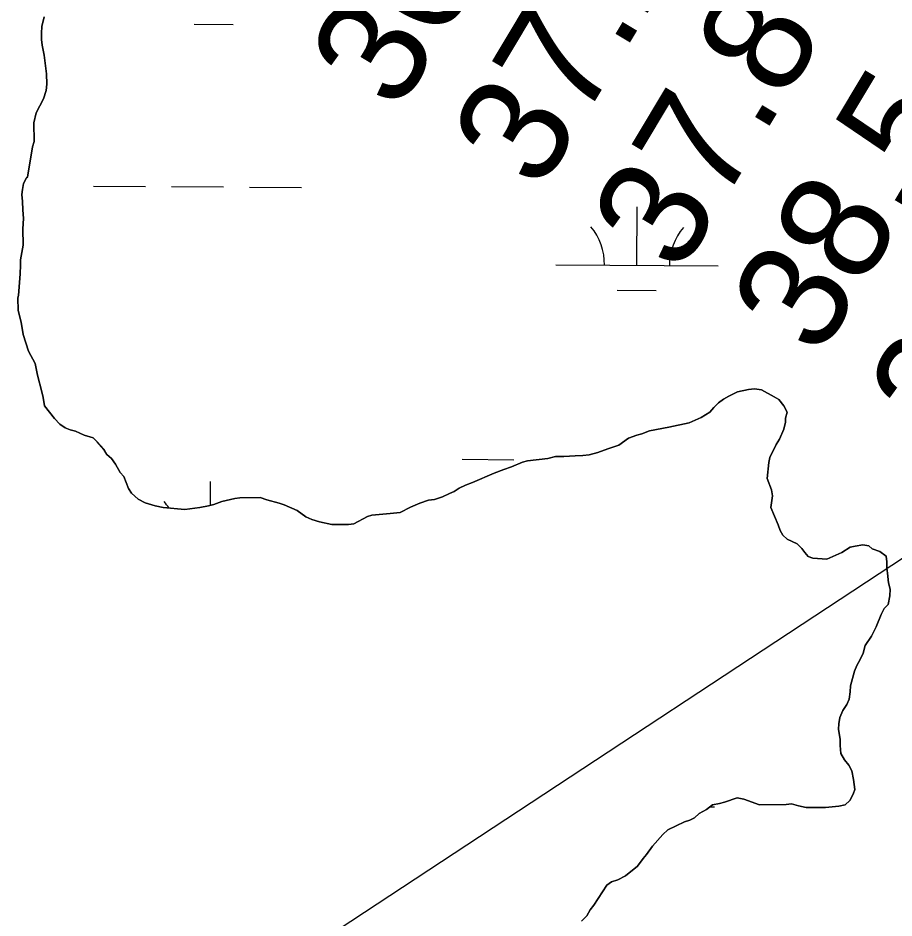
# Model space of a CAD drawing. Extents: x 3172231 to 3210228, y 940198 to 965780.
# Drawn here: x 3188190 to 3188730, y 959340 to 959893 of the extents above; entities that cross this region are included whole.
import ezdxf

# ---------------------------------------------------------------- set-up
doc = ezdxf.new("R2010")
doc.units = 0
for name, color, linetype in [('V-RIVR-RANG', 7, 'Continuous'), ('V-SITE-VEGE', 7, 'Continuous'), ('V-TOPO-MAJR', 7, 'Continuous'), ('V-TOPO-SHOR', 7, 'Continuous'), ('V-WETL-SWMP', 7, 'Continuous')]:
    doc.layers.add(name, color=color, linetype=linetype)

msp = doc.modelspace()

# ---------------------------------------------------------------- linework, layer by layer
at = {"layer": 'V-SITE-VEGE'}
for points in [[(3188206.601, 959894.292), (3188205.245, 959888.187), (3188204.934, 959884.242), (3188204.983, 959880.302), (3188205.387, 959876.722), (3188206.536, 959870.648), (3188208.111, 959859.201), (3188208.19, 959852.754), (3188207.881, 959848.808), (3188206.153, 959843.77), (3188201.602, 959835.115), (3188200.244, 959829.008), (3188200.388, 959817.543), (3188199.351, 959814.305), (3188196.359, 959795.638), (3188195.646, 959795.271), (3188193.899, 959791.667), (3188193.228, 959788.076), (3188192.91, 959784.847), (3188193.322, 959780.552), (3188193.383, 959775.537), (3188193.807, 959770.169), (3188193.531, 959763.715), (3188193.654, 959753.684), (3188191.972, 959744.708), (3188192.013, 959741.482), (3188191.722, 959736.104), (3188190.809, 959722.837), (3188190.471, 959721.4), (3188190.569, 959713.519), (3188192.449, 959706.376), (3188193.617, 959698.868), (3188196.969, 959688.517), (3188201.004, 959681.044), (3188202.526, 959673.896), (3188205.161, 959663.54), (3188205.923, 959659.966), (3188206.702, 959654.958), (3188212.889, 959647.154), (3188216.157, 959643.61), (3188219.407, 959641.501), (3188222.649, 959640.108), (3188225.883, 959639.433), (3188231.288, 959636.991), (3188236.682, 959635.267), (3188239.222, 959632.791), (3188243.219, 959628.183), (3188245.05, 959624.98), (3188247.948, 959622.51), (3188250.5, 959618.957), (3188253.429, 959613.978), (3188255.61, 959611.496), (3188258.567, 959604.008), (3188260.396, 959601.166), (3188264.379, 959597.633), (3188268.709, 959595.177), (3188274.822, 959593.461), (3188279.85, 959592.447)], [(3188279.85, 959592.447), (3188293.123, 959591.182), (3188302.423, 959592.372), (3188307.783, 959593.512), (3188311, 959594.27), (3188315.991, 959596.121), (3188323.851, 959598.012), (3188327.071, 959598.409), (3188339.609, 959598.565), (3188343.567, 959597.18), (3188351.116, 959595.124), (3188354.354, 959594.088), (3188362.278, 959590.604), (3188367.703, 959586.731), (3188371.305, 959584.984), (3188375.981, 959583.608), (3188383.526, 959581.91), (3188393.915, 959582.039), (3188397.135, 959582.439), (3188405.679, 959586.842), (3188408.178, 959587.592), (3188419.628, 959588.806), (3188425.713, 959589.24), (3188432.121, 959592.546), (3188437.822, 959595.124), (3188443.174, 959596.984), (3188446.752, 959597.383), (3188451.749, 959598.878), (3188456.021, 959601.082), (3188458.874, 959602.192), (3188462.071, 959604.381), (3188465.989, 959606.222), (3188470.271, 959607.707), (3188483.454, 959613.603), (3188489.516, 959615.827), (3188494.157, 959617.318), (3188500.927, 959620.269), (3188504.143, 959621.025), (3188516.662, 959622.614), (3188521.307, 959623.747), (3188526.321, 959623.808), (3188533.482, 959624.257), (3188538.14, 959624.314), (3188542.076, 959624.722), (3188547.431, 959626.221), (3188553.493, 959628.445), (3188560.274, 959630.677), (3188566.31, 959635.054), (3188571.305, 959636.905), (3188574.518, 959637.663), (3188579.155, 959639.512), (3188590.949, 959641.808), (3188603.456, 959644.471), (3188610.94, 959647.788), (3188616.273, 959651.08), (3188618.745, 959653.975), (3188621.575, 959656.877), (3188624.772, 959659.067), (3188627.973, 959660.898), (3188633.316, 959663.472), (3188640.105, 959664.99), (3188643.683, 959665.393), (3188647.988, 959664.729), (3188655.924, 959660.527), (3188658.816, 959658.772), (3188661.728, 959654.866), (3188663.926, 959650.953), (3188662.896, 959647.356), (3188662.926, 959644.85), (3188661.906, 959640.536), (3188659.115, 959634.413), (3188657.006, 959631.161), (3188653.163, 959623.231), (3188652.486, 959619.997), (3188651.531, 959610.31), (3188654.128, 959603.179), (3188654.89, 959599.605), (3188653.903, 959592.429), (3188658.335, 959581.734), (3188659.455, 959578.167), (3188661.282, 959575.322), (3188663.819, 959572.846), (3188669.945, 959570.052), (3188672.847, 959567.224), (3188674.67, 959564.74), (3188676.849, 959562.258), (3188679.728, 959561.217), (3188688.336, 959560.609), (3188697.601, 959564.664), (3188702.576, 959567.951), (3188705.791, 959568.707), (3188710.44, 959569.481), (3188714.03, 959568.809), (3188716.201, 959567.046), (3188720.881, 959565.311), (3188724.858, 959562.493), (3188725.259, 959558.917), (3188725.304, 959555.333), (3188725.704, 959552.114), (3188726.136, 959546.029), (3188727.258, 959542.101)], [(3188727.258, 959542.101), (3188726.951, 959538.157), (3188725.939, 959532.771), (3188723.467, 959530.231), (3188721.718, 959526.627), (3188718.587, 959519.063), (3188715.793, 959513.296), (3188711.923, 959507.517), (3188710.548, 959502.841), (3188708.806, 959498.878), (3188706.7, 959495.27), (3188705.312, 959491.669), (3188702.916, 959482.683), (3188702.602, 959479.097), (3188701.943, 959474.429), (3188700.55, 959471.187), (3188698.086, 959467.575), (3188696.35, 959463.253), (3188695.682, 959459.305), (3188695.363, 959456.075), (3188696.518, 959449.64), (3188696.563, 959446.058), (3188696.982, 959441.049), (3188699.18, 959437.133), (3188701.728, 959433.94), (3188703.565, 959430.381), (3188704.705, 959425.019), (3188705.496, 959418.939), (3188704.458, 959416.059), (3188702.356, 959412.092), (3188699.522, 959409.551), (3188695.592, 959408.783), (3188687.361, 959407.966), (3188675.54, 959407.818), (3188670.868, 959408.836), (3188666.551, 959410.214), (3188663.332, 959409.819), (3188646.854, 959409.614), (3188637.138, 959413.075), (3188633.187, 959413.745), (3188625.337, 959411.138), (3188622.122, 959410.382), (3188617.831, 959409.612), (3188614.284, 959406.702), (3188609.66, 959404.138), (3188606.825, 959401.592), (3188603.977, 959400.126), (3188600.765, 959399.01), (3188590.437, 959394.223), (3188587.247, 959391.319), (3188580.888, 959384.074), (3188577.367, 959379.013), (3188575.247, 959376.48), (3188571.725, 959371.779), (3188564.272, 959365.955), (3188559.646, 959363.389), (3188555.72, 959362.262), (3188552.879, 959360.079), (3188544.792, 959347.797), (3188542.678, 959344.906), (3188540.573, 959341.297), (3188537.388, 959338.033)]]:
    msp.add_lwpolyline(points, dxfattribs=at)
at = {"layer": 'V-TOPO-MAJR'}
msp.add_lwpolyline([(3188199.094, 959172.379), (3188210.273, 959185.893), (3188229.591, 959208.979), (3188249.106, 959231.898), (3188268.752, 959254.706), (3188918.526, 959681.93), (3188938.986, 959706.935), (3188959.613, 959731.804), (3189315.848, 960074.01)], dxfattribs=at)
at = {"layer": 'V-TOPO-SHOR'}
for points in [[(3188489.516, 959615.829), (3188483.454, 959613.603), (3188470.271, 959607.707), (3188465.989, 959606.222), (3188462.071, 959604.381), (3188458.874, 959602.192), (3188456.021, 959601.082), (3188451.749, 959598.878), (3188446.752, 959597.383), (3188443.174, 959596.982), (3188437.822, 959595.124), (3188432.121, 959592.546), (3188425.713, 959589.24), (3188419.628, 959588.806), (3188408.178, 959587.592), (3188405.679, 959586.842), (3188397.135, 959582.439), (3188393.915, 959582.039), (3188383.526, 959581.91), (3188375.981, 959583.608), (3188371.305, 959584.984), (3188367.703, 959586.731), (3188362.28, 959590.604), (3188354.354, 959594.09), (3188351.116, 959595.124), (3188343.567, 959597.18), (3188339.609, 959598.565), (3188327.071, 959598.409), (3188323.851, 959598.012), (3188315.991, 959596.121), (3188311, 959594.268), (3188307.783, 959593.512), (3188302.423, 959592.372), (3188293.123, 959591.182), (3188279.85, 959592.449), (3188274.822, 959593.461), (3188268.709, 959595.177), (3188264.379, 959597.633), (3188260.396, 959601.166), (3188258.567, 959604.008), (3188255.61, 959611.496), (3188253.429, 959613.978), (3188250.5, 959618.957), (3188247.948, 959622.508), (3188245.05, 959624.98), (3188243.219, 959628.183), (3188239.222, 959632.791), (3188236.682, 959635.267), (3188231.288, 959636.991), (3188225.883, 959639.433), (3188222.649, 959640.108), (3188219.407, 959641.501), (3188216.157, 959643.61), (3188212.889, 959647.154), (3188206.702, 959654.958), (3188205.923, 959659.966), (3188205.161, 959663.54), (3188202.526, 959673.896), (3188201.004, 959681.044), (3188196.969, 959688.517), (3188193.617, 959698.868), (3188192.449, 959706.376), (3188190.569, 959713.519), (3188190.471, 959721.4), (3188190.811, 959722.837), (3188191.722, 959736.104), (3188192.013, 959741.482), (3188191.974, 959744.708), (3188193.654, 959753.684), (3188193.531, 959763.715), (3188193.807, 959770.169), (3188193.383, 959775.537), (3188193.322, 959780.552), (3188192.91, 959784.847), (3188193.228, 959788.076), (3188193.899, 959791.667), (3188195.646, 959795.271), (3188196.359, 959795.638), (3188199.351, 959814.305), (3188200.388, 959817.543), (3188200.244, 959829.008), (3188201.602, 959835.115), (3188206.153, 959843.77), (3188207.881, 959848.808), (3188208.19, 959852.752), (3188208.111, 959859.201), (3188206.536, 959870.648), (3188205.387, 959876.722), (3188204.983, 959880.302), (3188204.934, 959884.242), (3188205.243, 959888.187), (3188206.601, 959894.294)], [(3188670.868, 959408.836), (3188675.54, 959407.818), (3188687.361, 959407.966), (3188695.592, 959408.785), (3188699.522, 959409.551), (3188702.356, 959412.092), (3188704.458, 959416.059), (3188705.496, 959418.939), (3188704.705, 959425.019), (3188703.565, 959430.381), (3188701.728, 959433.94), (3188699.18, 959437.133), (3188696.982, 959441.049), (3188696.563, 959446.058), (3188696.518, 959449.64), (3188695.363, 959456.075), (3188695.682, 959459.305), (3188696.35, 959463.253), (3188698.086, 959467.575), (3188700.55, 959471.187), (3188701.943, 959474.429), (3188702.602, 959479.097), (3188702.916, 959482.683), (3188705.312, 959491.669), (3188706.7, 959495.27), (3188708.806, 959498.878), (3188710.548, 959502.841), (3188711.923, 959507.517), (3188715.793, 959513.296), (3188718.587, 959519.063), (3188721.718, 959526.627), (3188723.465, 959530.231), (3188725.941, 959532.771), (3188726.951, 959538.157), (3188727.258, 959542.101), (3188726.136, 959546.029), (3188725.702, 959552.114), (3188725.304, 959555.333), (3188725.259, 959558.917), (3188724.858, 959562.493), (3188720.881, 959565.311), (3188716.201, 959567.046), (3188714.03, 959568.809), (3188710.44, 959569.481), (3188705.791, 959568.707), (3188702.576, 959567.951), (3188697.601, 959564.664), (3188688.336, 959560.609), (3188679.728, 959561.217), (3188676.849, 959562.258), (3188674.67, 959564.74), (3188672.847, 959567.224), (3188669.945, 959570.055), (3188663.819, 959572.846), (3188661.282, 959575.322), (3188659.455, 959578.165), (3188658.335, 959581.734), (3188653.903, 959592.429), (3188654.89, 959599.605), (3188654.128, 959603.179), (3188651.531, 959610.312), (3188652.486, 959619.997), (3188653.163, 959623.231), (3188657.006, 959631.161), (3188659.115, 959634.413), (3188661.906, 959640.536), (3188662.926, 959644.85), (3188662.896, 959647.356), (3188663.926, 959650.953), (3188661.728, 959654.866), (3188658.814, 959658.772), (3188655.924, 959660.527), (3188647.99, 959664.729), (3188643.683, 959665.393), (3188640.105, 959664.99), (3188633.316, 959663.472), (3188627.973, 959660.898), (3188624.772, 959659.067), (3188621.575, 959656.877), (3188618.745, 959653.975), (3188616.273, 959651.08), (3188610.94, 959647.788), (3188603.456, 959644.471), (3188590.949, 959641.808), (3188579.155, 959639.512), (3188574.518, 959637.663), (3188571.305, 959636.905), (3188566.312, 959635.054), (3188560.274, 959630.679), (3188553.493, 959628.445), (3188547.431, 959626.221), (3188542.076, 959624.722), (3188538.14, 959624.314), (3188533.482, 959624.257), (3188526.323, 959623.808), (3188521.307, 959623.747), (3188516.662, 959622.614), (3188504.143, 959621.025), (3188500.927, 959620.269), (3188494.157, 959617.318), (3188489.516, 959615.829)], [(3188537.388, 959338.033), (3188540.573, 959341.297), (3188542.678, 959344.906), (3188544.792, 959347.797), (3188552.879, 959360.079), (3188555.72, 959362.264), (3188559.646, 959363.389), (3188564.272, 959365.955), (3188571.725, 959371.779), (3188575.247, 959376.48), (3188577.367, 959379.013), (3188580.888, 959384.074), (3188587.247, 959391.319), (3188590.435, 959394.223), (3188600.765, 959399.01), (3188603.977, 959400.126), (3188606.825, 959401.592), (3188609.66, 959404.138), (3188614.284, 959406.702), (3188617.831, 959409.612), (3188622.122, 959410.382), (3188625.337, 959411.138), (3188633.187, 959413.745), (3188637.138, 959413.075), (3188646.854, 959409.614), (3188663.332, 959409.819), (3188666.551, 959410.216), (3188670.868, 959408.836)]]:
    msp.add_lwpolyline(points, dxfattribs=at)
at = {"layer": 'V-WETL-SWMP'}
for p, q in [((3188298.969, 959889.668), (3188322.968, 959889.505)), ((3188236.882, 959790.087), (3188268.881, 959789.869)), ((3188284.881, 959789.761), (3188316.88, 959789.543)), ((3188332.88, 959789.434), (3188364.879, 959789.216)), ((3188571.402, 959741.379), (3188571.647, 959777.378)), ((3188521.403, 959741.719), (3188621.4, 959741.039)), ((3188559.297, 959726.03), (3188583.296, 959725.867)), ((3188463.743, 959622.038), (3188495.742, 959621.82)), ((3188308.955, 959593.788), (3188309.054, 959608.349)), ((3188616.343, 959408.39), (3188619.136, 959408.371))]:
    msp.add_line(p, q, dxfattribs=at)
for points in [[(3188489.517, 959615.829), (3188483.454, 959613.604), (3188470.27, 959607.708), (3188465.989, 959606.222), (3188462.071, 959604.382), (3188458.873, 959602.192), (3188456.021, 959601.082), (3188451.749, 959598.879), (3188446.751, 959597.384), (3188443.173, 959596.982), (3188437.822, 959595.124), (3188432.121, 959592.545), (3188425.713, 959589.241), (3188419.628, 959588.807), (3188408.177, 959587.591), (3188405.679, 959586.843), (3188397.134, 959582.438), (3188393.915, 959582.039), (3188383.526, 959581.911), (3188375.981, 959583.609), (3188371.306, 959584.984), (3188367.702, 959586.731), (3188362.279, 959590.605), (3188354.354, 959594.089), (3188351.116, 959595.124), (3188343.567, 959597.18), (3188339.608, 959598.564), (3188327.07, 959598.409), (3188323.851, 959598.011), (3188315.992, 959596.122), (3188310.999, 959594.268), (3188307.783, 959593.512), (3188302.423, 959592.371), (3188293.123, 959591.181), (3188279.85, 959592.449), (3188274.822, 959593.462), (3188268.709, 959595.177), (3188264.38, 959597.632), (3188260.395, 959601.165), (3188258.568, 959604.009), (3188255.609, 959611.496), (3188253.428, 959613.977), (3188250.5, 959618.957), (3188247.948, 959622.508), (3188245.051, 959624.98), (3188243.22, 959628.182), (3188239.222, 959632.79), (3188236.683, 959635.267), (3188231.288, 959636.992), (3188225.883, 959639.433), (3188222.65, 959640.109), (3188219.408, 959641.502), (3188216.157, 959643.611), (3188212.889, 959647.154), (3188206.701, 959654.959), (3188205.923, 959659.966), (3188205.162, 959663.539), (3188202.525, 959673.897), (3188201.004, 959681.044), (3188196.97, 959688.518), (3188193.617, 959698.867), (3188192.449, 959706.376), (3188190.569, 959713.519), (3188190.471, 959721.4), (3188190.812, 959722.837), (3188191.722, 959736.105), (3188192.014, 959741.483), (3188191.974, 959744.707), (3188193.654, 959753.685), (3188193.53, 959763.716), (3188193.808, 959770.168), (3188193.383, 959775.537), (3188193.321, 959780.553), (3188192.91, 959784.847), (3188193.228, 959788.076), (3188193.9, 959791.667), (3188195.647, 959795.271), (3188196.359, 959795.638), (3188199.352, 959814.306), (3188200.387, 959817.544), (3188200.245, 959829.007), (3188201.602, 959835.115), (3188206.152, 959843.77), (3188207.881, 959848.808), (3188208.191, 959852.753), (3188208.111, 959859.201), (3188206.536, 959870.647), (3188205.386, 959876.723), (3188204.983, 959880.301), (3188204.934, 959884.242), (3188205.244, 959888.187), (3188206.601, 959894.294)], [(3188670.868, 959408.836), (3188675.539, 959407.819), (3188687.36, 959407.966), (3188695.591, 959408.784), (3188699.522, 959409.55), (3188702.357, 959412.093), (3188704.458, 959416.06), (3188705.497, 959418.939), (3188704.705, 959425.02), (3188703.564, 959430.381), (3188701.728, 959433.941), (3188699.181, 959437.134), (3188696.982, 959441.048), (3188696.562, 959446.058), (3188696.518, 959449.641), (3188695.363, 959456.076), (3188695.681, 959459.304), (3188696.349, 959463.254), (3188698.087, 959467.575), (3188700.55, 959471.188), (3188701.943, 959474.43), (3188702.602, 959479.096), (3188702.915, 959482.683), (3188705.312, 959491.669), (3188706.701, 959495.27), (3188708.806, 959498.879), (3188710.548, 959502.841), (3188711.923, 959507.516), (3188715.793, 959513.297), (3188718.587, 959519.064), (3188721.718, 959526.627), (3188723.465, 959530.231), (3188725.942, 959532.77), (3188726.95, 959538.157), (3188727.259, 959542.102), (3188726.136, 959546.029), (3188725.702, 959552.115), (3188725.304, 959555.334), (3188725.259, 959558.917), (3188724.857, 959562.494), (3188720.881, 959565.311), (3188716.201, 959567.045), (3188714.03, 959568.809), (3188710.439, 959569.481), (3188705.79, 959568.707), (3188702.575, 959567.951), (3188697.6, 959564.665), (3188688.335, 959560.609), (3188679.728, 959561.218), (3188676.849, 959562.258), (3188674.669, 959564.739), (3188672.846, 959567.224), (3188669.945, 959570.054), (3188663.819, 959572.845), (3188661.281, 959575.321), (3188659.454, 959578.165), (3188658.335, 959581.734), (3188653.903, 959592.428), (3188654.889, 959599.606), (3188654.128, 959603.179), (3188651.532, 959610.313), (3188652.486, 959619.998), (3188653.163, 959623.231), (3188657.006, 959631.161), (3188659.115, 959634.412), (3188661.906, 959640.537), (3188662.927, 959644.85), (3188662.896, 959647.357), (3188663.926, 959650.953), (3188661.728, 959654.867), (3188658.813, 959658.772), (3188655.925, 959660.527), (3188647.991, 959664.729), (3188643.683, 959665.392), (3188640.105, 959664.989), (3188633.317, 959663.472), (3188627.974, 959660.898), (3188624.772, 959659.066), (3188621.575, 959656.877), (3188618.744, 959653.976), (3188616.272, 959651.079), (3188610.939, 959647.788), (3188603.456, 959644.471), (3188590.949, 959641.808), (3188579.154, 959639.512), (3188574.519, 959637.663), (3188571.304, 959636.906), (3188566.311, 959635.053), (3188560.274, 959630.679), (3188553.494, 959628.445), (3188547.431, 959626.22), (3188542.075, 959624.721), (3188538.139, 959624.314), (3188533.482, 959624.256), (3188526.322, 959623.809), (3188521.307, 959623.747), (3188516.663, 959622.614), (3188504.142, 959621.026), (3188500.927, 959620.27), (3188494.156, 959617.319), (3188489.517, 959615.829)], [(3188537.388, 959338.032), (3188540.572, 959341.296), (3188542.677, 959344.905), (3188544.791, 959347.798), (3188552.879, 959360.08), (3188555.719, 959362.265), (3188559.646, 959363.388), (3188564.272, 959365.954), (3188571.724, 959371.779), (3188575.248, 959376.48), (3188577.367, 959379.014), (3188580.887, 959384.074), (3188587.246, 959391.319), (3188590.435, 959394.224), (3188600.766, 959399.01), (3188603.976, 959400.125), (3188606.825, 959401.593), (3188609.659, 959404.137), (3188614.285, 959406.702), (3188617.832, 959409.612), (3188622.122, 959410.382), (3188625.337, 959411.138), (3188633.187, 959413.744), (3188637.137, 959413.076), (3188646.853, 959409.614), (3188663.332, 959409.818), (3188666.552, 959410.216), (3188670.868, 959408.836)]]:
    msp.add_lwpolyline(points, dxfattribs=at)
for centre, start, end in [((3188516.163, 959742.23), 358.83816, 40.38182), ((3188626.646, 959741.478), 138.83816, 180.38182), ((3188253.571, 959573.2), 32.46259, 40.38182)]:
    msp.add_arc(centre, 35.246, start, end, dxfattribs=at)

# ---------------------------------------------------------------- texts
at = {"layer": 'V-RIVR-RANG'}
for s, p in [('36.0', (3188424.334, 959834.525)), ('37.2', (3188511.758, 959785.873)), ('37.8', (3188597.691, 959734.732)), ('38.5', (3188683.625, 959683.591)), ('39.0', (3188768.069, 959629.961))]:
    msp.add_text(s, height=67, rotation=59.09833, dxfattribs=at).set_placement(p)

doc.saveas('drawing.dxf')
